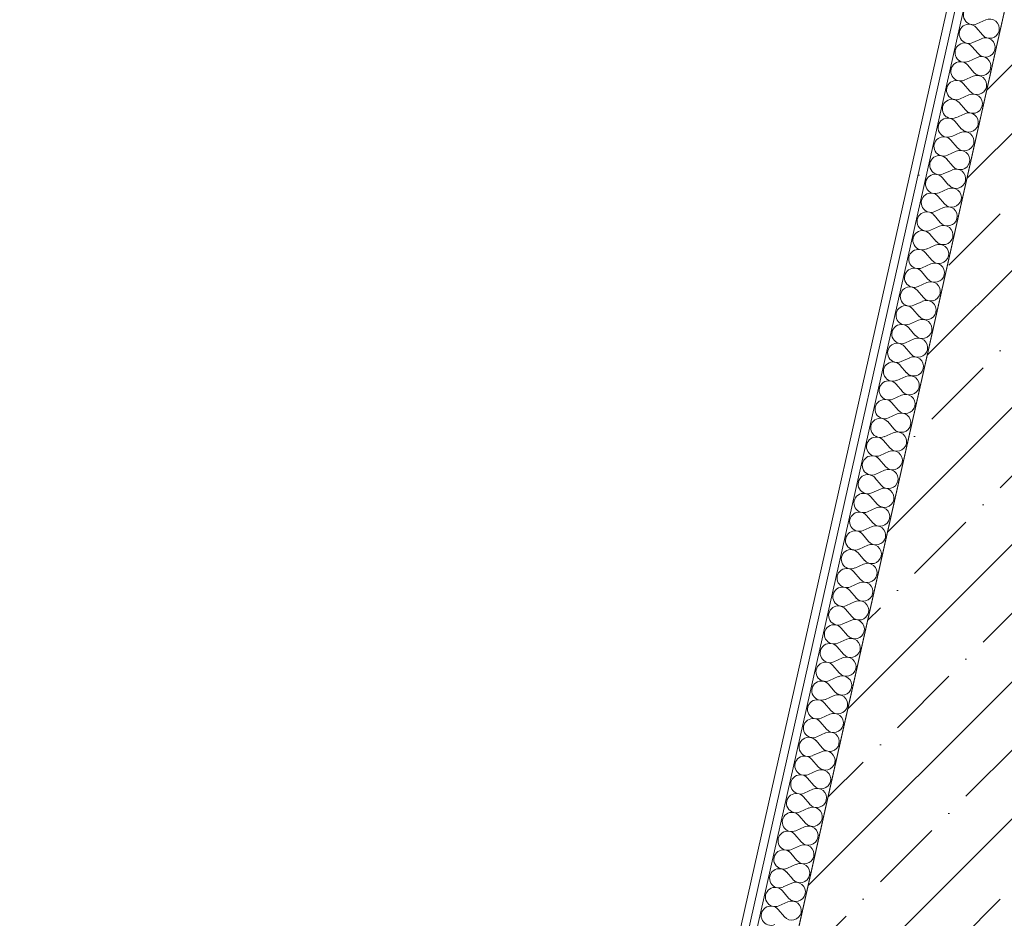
# Model space of a CAD drawing. Header units: millimetres. Extents: x -7218036 to -6936053, y 6003644 to 6210136.
# Tile 525 of 656: x -7155965 to -7154746, y 6141169 to 6142281. Entities that reach past the tile are written whole.
import ezdxf

# ---------------------------------------------------------------- set-up
doc = ezdxf.new("R2010")
doc.units = ezdxf.units.MM
doc.header["$MEASUREMENT"] = 0
for name, color, linetype in [('S - автостоянка.АР', 7, 'Continuous'), ('АР-Стены_внешние_.АР', 7, 'Continuous'), ('АР-Стены_внутренние_пилоны.АР', 7, 'Continuous')]:
    doc.layers.add(name, color=color, linetype=linetype)
doc.layers.add('АР-Стены_внешние_.АР_Ном._пера__1', color=7, linetype='Continuous', lineweight=0)
doc.layers.add('АР-Стены_внутренние_пилоны.АР_Ном._пера__1', color=7, linetype='Continuous', lineweight=5)

# ---------------------------------------------------------------- blocks, each defined once
blk = doc.blocks.new('Стена_216_2', base_point=(-7155138.3, 6139972))
at = {"layer": 'АР-Стены_внутренние_пилоны.АР', "linetype": 'Continuous', "lineweight": 0, "true_color": 0x000000}
h = blk.add_hatch(dxfattribs=at)
h.set_pattern_fill('Железобетон__project__0002', color=18, style=0, pattern_type=2)
h.set_pattern_definition([(45, (-6566190.34, 6562677.8), (-84.852814, 84.852814), []), (45, (-6566232.77, 6562720.22), (-84.852814, 84.852814), [90, -30, 0, -30])])
h.paths.add_polyline_path([(-7154152.6, 6144931.5), (-7155232.9, 6140121.3), (-7154984.9, 6140084.6), (-7153908.6, 6144876.7), (-7154006.2, 6144898.6), (-7154084.3, 6144916.1)])
at = {"layer": 'АР-Стены_внутренние_пилоны.АР_Ном._пера__1', "color": 7, "linetype": 'Continuous', "lineweight": 5, "flags": 128}
blk.add_lwpolyline([(-7154152.6, 6144931.5), (-7155232.9, 6140121.3)], dxfattribs=at)
blk = doc.blocks.new('*X582', base_point=(-6566190.3, 6562677.8))
at = {"layer": 'АР-Стены_внешние_.АР_Ном._пера__1', "color": 7, "linetype": 'Continuous', "lineweight": 0}
for p, q in [((-7154779.4, 6142276.3), (-7154768.5, 6142281.2)), ((-7154780.4, 6142271.6), (-7154772.7, 6142262.6)), ((-7154784.6, 6142253.1), (-7154773.8, 6142257.9)), ((-7154785.7, 6142248.4), (-7154777.9, 6142239.4)), ((-7154789.8, 6142229.8), (-7154779, 6142234.7)), ((-7154790.9, 6142225.2), (-7154783.2, 6142216.1)), ((-7154795.1, 6142206.6), (-7154784.2, 6142211.5)), ((-7154796.1, 6142202), (-7154788.4, 6142192.9)), ((-7154800.3, 6142183.4), (-7154789.4, 6142188.2)), ((-7154801.3, 6142178.7), (-7154793.6, 6142169.7)), ((-7154805.5, 6142160.1), (-7154794.6, 6142165)), ((-7154806.5, 6142155.5), (-7154798.8, 6142146.4)), ((-7154810.7, 6142136.9), (-7154799.8, 6142141.8)), ((-7154811.7, 6142132.3), (-7154804, 6142123.2)), ((-7154815.9, 6142113.7), (-7154805.1, 6142118.6)), ((-7154817, 6142109), (-7154809.2, 6142100)), ((-7154822.2, 6142085.8), (-7154814.5, 6142076.7)), ((-7154821.1, 6142090.4), (-7154810.3, 6142095.3)), ((-7154827.4, 6142062.6), (-7154819.7, 6142053.5)), ((-7154826.4, 6142067.2), (-7154815.5, 6142072.1)), ((-7154831.6, 6142044), (-7154820.7, 6142048.9)), ((-7154832.6, 6142039.3), (-7154824.9, 6142030.3)), ((-7154836.8, 6142020.8), (-7154825.9, 6142025.6)), ((-7154837.8, 6142016.1), (-7154830.1, 6142007)), ((-7154842, 6141997.5), (-7154831.2, 6142002.4)), ((-7154843.1, 6141992.9), (-7154835.3, 6141983.8)), ((-7154847.2, 6141974.3), (-7154836.4, 6141979.2)), ((-7154848.3, 6141969.6), (-7154840.5, 6141960.6)), ((-7154852.4, 6141951.1), (-7154841.6, 6141955.9)), ((-7154853.5, 6141946.4), (-7154845.8, 6141937.4)), ((-7154857.7, 6141927.8), (-7154846.8, 6141932.7)), ((-7154858.7, 6141923.2), (-7154851, 6141914.1)), ((-7154862.9, 6141904.6), (-7154852, 6141909.5)), ((-7154863.9, 6141900), (-7154856.2, 6141890.9)), ((-7154868.1, 6141881.4), (-7154857.2, 6141886.2)), ((-7154869.1, 6141876.7), (-7154861.4, 6141867.7)), ((-7154874.4, 6141853.5), (-7154866.6, 6141844.4)), ((-7154873.3, 6141858.1), (-7154862.5, 6141863)), ((-7154879.6, 6141830.3), (-7154871.8, 6141821.2)), ((-7154878.5, 6141834.9), (-7154867.7, 6141839.8)), ((-7154883.7, 6141811.7), (-7154872.9, 6141816.6)), ((-7154884.8, 6141807), (-7154877.1, 6141798)), ((-7154889, 6141788.4), (-7154878.1, 6141793.3)), ((-7154890, 6141783.8), (-7154882.3, 6141774.7)), ((-7154894.2, 6141765.2), (-7154883.3, 6141770.1)), ((-7154895.2, 6141760.6), (-7154887.5, 6141751.5)), ((-7154899.4, 6141742), (-7154888.5, 6141746.9)), ((-7154900.4, 6141737.3), (-7154892.7, 6141728.3)), ((-7154904.6, 6141718.8), (-7154893.8, 6141723.6)), ((-7154905.7, 6141714.1), (-7154897.9, 6141705)), ((-7154909.8, 6141695.5), (-7154899, 6141700.4)), ((-7154910.9, 6141690.9), (-7154903.2, 6141681.8)), ((-7154915.1, 6141672.3), (-7154904.2, 6141677.2)), ((-7154916.1, 6141667.6), (-7154908.4, 6141658.6)), ((-7154920.3, 6141649.1), (-7154909.4, 6141653.9)), ((-7154921.3, 6141644.4), (-7154913.6, 6141635.4)), ((-7154925.5, 6141625.8), (-7154914.6, 6141630.7)), ((-7154926.5, 6141621.2), (-7154918.8, 6141612.1)), ((-7154931.8, 6141598), (-7154924, 6141588.9)), ((-7154930.7, 6141602.6), (-7154919.8, 6141607.5)), ((-7154937, 6141574.7), (-7154929.2, 6141565.7)), ((-7154935.9, 6141579.4), (-7154925.1, 6141584.2)), ((-7154941.1, 6141556.1), (-7154930.3, 6141561)), ((-7154942.2, 6141551.5), (-7154934.5, 6141542.4)), ((-7154946.4, 6141532.9), (-7154935.5, 6141537.8)), ((-7154947.4, 6141528.3), (-7154939.7, 6141519.2)), ((-7154951.6, 6141509.7), (-7154940.7, 6141514.6)), ((-7154952.6, 6141505), (-7154944.9, 6141496)), ((-7154956.8, 6141486.4), (-7154945.9, 6141491.3)), ((-7154957.8, 6141481.8), (-7154950.1, 6141472.7)), ((-7154962, 6141463.2), (-7154951.2, 6141468.1)), ((-7154963.1, 6141458.6), (-7154955.3, 6141449.5)), ((-7154967.2, 6141440), (-7154956.4, 6141444.9)), ((-7154968.3, 6141435.3), (-7154960.5, 6141426.3)), ((-7154972.4, 6141416.8), (-7154961.6, 6141421.6)), ((-7154973.5, 6141412.1), (-7154965.8, 6141403)), ((-7154977.7, 6141393.5), (-7154966.8, 6141398.4)), ((-7154978.7, 6141388.9), (-7154971, 6141379.8)), ((-7154983.9, 6141365.6), (-7154976.2, 6141356.6)), ((-7154982.9, 6141370.3), (-7154972, 6141375.2)), ((-7154989.1, 6141342.4), (-7154981.4, 6141333.4)), ((-7154988.1, 6141347.1), (-7154977.2, 6141351.9)), ((-7154993.3, 6141323.8), (-7154982.5, 6141328.7)), ((-7154994.4, 6141319.2), (-7154986.6, 6141310.1)), ((-7154998.5, 6141300.6), (-7154987.7, 6141305.5)), ((-7154999.6, 6141296), (-7154991.9, 6141286.9)), ((-7155003.8, 6141277.4), (-7154992.9, 6141282.2)), ((-7155004.8, 6141272.7), (-7154997.1, 6141263.7)), ((-7155009, 6141254.1), (-7154998.1, 6141259)), ((-7155010, 6141249.5), (-7155002.3, 6141240.4)), ((-7155014.2, 6141230.9), (-7155003.3, 6141235.8)), ((-7155015.2, 6141226.3), (-7155007.5, 6141217.2)), ((-7155019.4, 6141207.7), (-7155008.5, 6141212.6)), ((-7155020.4, 6141203), (-7155012.7, 6141194)), ((-7155024.6, 6141184.4), (-7155013.8, 6141189.3)), ((-7155025.7, 6141179.8), (-7155017.9, 6141170.7))]:
    blk.add_line(p, q, dxfattribs=at)
for centre, start, end in [((-7154784.3, 6142287.1), 40.4718, 294.2116), ((-7154763.7, 6142270.3), 347.3417, 114.2116), ((-7154789.5, 6142263.9), 40.4718, 294.2116), ((-7154763.7, 6142270.3), 220.4718, 347.3417), ((-7154768.9, 6142247.1), 347.3417, 114.2116), ((-7154794.7, 6142240.7), 40.4718, 294.2116), ((-7154768.9, 6142247.1), 220.4718, 347.3417), ((-7154774.1, 6142223.9), 347.3417, 114.2116), ((-7154799.9, 6142217.5), 40.4718, 294.2116), ((-7154774.1, 6142223.9), 220.4718, 347.3417), ((-7154779.3, 6142200.6), 347.3417, 114.2116), ((-7154805.2, 6142194.2), 40.4718, 294.2116), ((-7154779.3, 6142200.6), 220.4718, 347.3417), ((-7154810.4, 6142171), 40.4718, 294.2116), ((-7154784.5, 6142177.4), 347.3417, 114.2116), ((-7154784.5, 6142177.4), 220.4718, 347.3417), ((-7154815.6, 6142147.8), 40.4718, 294.2116), ((-7154789.7, 6142154.2), 347.3417, 114.2116), ((-7154789.7, 6142154.2), 220.4718, 347.3417), ((-7154820.8, 6142124.5), 40.4718, 294.2116), ((-7154795, 6142130.9), 347.3417, 114.2116), ((-7154795, 6142130.9), 220.4718, 347.3417), ((-7154826, 6142101.3), 40.4718, 294.2116), ((-7154800.2, 6142107.7), 347.3417, 114.2116), ((-7154800.2, 6142107.7), 220.4718, 347.3417), ((-7154831.2, 6142078.1), 40.4718, 294.2116), ((-7154805.4, 6142084.5), 347.3417, 114.2116), ((-7154810.6, 6142061.2), 347.3417, 114.2116), ((-7154805.4, 6142084.5), 220.4718, 347.3417), ((-7154836.5, 6142054.8), 40.4718, 294.2116), ((-7154815.8, 6142038), 347.3417, 114.2116), ((-7154810.6, 6142061.2), 220.4718, 347.3417), ((-7154841.7, 6142031.6), 40.4718, 294.2116), ((-7154821.1, 6142014.8), 347.3417, 114.2116), ((-7154815.8, 6142038), 220.4718, 347.3417), ((-7154846.9, 6142008.4), 40.4718, 294.2116), ((-7154821.1, 6142014.8), 220.4718, 347.3417), ((-7154826.3, 6141991.5), 347.3417, 114.2116), ((-7154852.1, 6141985.1), 40.4718, 294.2116), ((-7154826.3, 6141991.5), 220.4718, 347.3417), ((-7154831.5, 6141968.3), 347.3417, 114.2116), ((-7154857.3, 6141961.9), 40.4718, 294.2116), ((-7154831.5, 6141968.3), 220.4718, 347.3417), ((-7154862.5, 6141938.7), 40.4718, 294.2116), ((-7154836.7, 6141945.1), 347.3417, 114.2116), ((-7154836.7, 6141945.1), 220.4718, 347.3417), ((-7154867.8, 6141915.5), 40.4718, 294.2116), ((-7154841.9, 6141921.9), 347.3417, 114.2116), ((-7154841.9, 6141921.9), 220.4718, 347.3417), ((-7154873, 6141892.2), 40.4718, 294.2116), ((-7154847.1, 6141898.6), 347.3417, 114.2116), ((-7154847.1, 6141898.6), 220.4718, 347.3417), ((-7154878.2, 6141869), 40.4718, 294.2116), ((-7154852.4, 6141875.4), 347.3417, 114.2116), ((-7154852.4, 6141875.4), 220.4718, 347.3417), ((-7154883.4, 6141845.8), 40.4718, 294.2116), ((-7154857.6, 6141852.2), 347.3417, 114.2116), ((-7154862.8, 6141828.9), 347.3417, 114.2116), ((-7154857.6, 6141852.2), 220.4718, 347.3417), ((-7154888.6, 6141822.5), 40.4718, 294.2116), ((-7154868, 6141805.7), 347.3417, 114.2116), ((-7154862.8, 6141828.9), 220.4718, 347.3417), ((-7154893.8, 6141799.3), 40.4718, 294.2116), ((-7154873.2, 6141782.5), 347.3417, 114.2116), ((-7154868, 6141805.7), 220.4718, 347.3417), ((-7154899.1, 6141776.1), 40.4718, 294.2116), ((-7154873.2, 6141782.5), 220.4718, 347.3417), ((-7154878.4, 6141759.2), 347.3417, 114.2116), ((-7154904.3, 6141752.8), 40.4718, 294.2116), ((-7154878.4, 6141759.2), 220.4718, 347.3417), ((-7154883.7, 6141736), 347.3417, 114.2116), ((-7154909.5, 6141729.6), 40.4718, 294.2116), ((-7154883.7, 6141736), 220.4718, 347.3417), ((-7154888.9, 6141712.8), 347.3417, 114.2116), ((-7154914.7, 6141706.4), 40.4718, 294.2116), ((-7154888.9, 6141712.8), 220.4718, 347.3417), ((-7154919.9, 6141683.1), 40.4718, 294.2116), ((-7154894.1, 6141689.5), 347.3417, 114.2116), ((-7154894.1, 6141689.5), 220.4718, 347.3417), ((-7154925.2, 6141659.9), 40.4718, 294.2116), ((-7154899.3, 6141666.3), 347.3417, 114.2116), ((-7154899.3, 6141666.3), 220.4718, 347.3417), ((-7154930.4, 6141636.7), 40.4718, 294.2116), ((-7154904.5, 6141643.1), 347.3417, 114.2116), ((-7154904.5, 6141643.1), 220.4718, 347.3417), ((-7154935.6, 6141613.5), 40.4718, 294.2116), ((-7154909.7, 6141619.9), 347.3417, 114.2116), ((-7154909.7, 6141619.9), 220.4718, 347.3417), ((-7154940.8, 6141590.2), 40.4718, 294.2116), ((-7154915, 6141596.6), 347.3417, 114.2116), ((-7154920.2, 6141573.4), 347.3417, 114.2116), ((-7154915, 6141596.6), 220.4718, 347.3417), ((-7154946, 6141567), 40.4718, 294.2116), ((-7154925.4, 6141550.2), 347.3417, 114.2116), ((-7154920.2, 6141573.4), 220.4718, 347.3417), ((-7154951.2, 6141543.8), 40.4718, 294.2116), ((-7154930.6, 6141526.9), 347.3417, 114.2116), ((-7154925.4, 6141550.2), 220.4718, 347.3417), ((-7154956.5, 6141520.5), 40.4718, 294.2116), ((-7154930.6, 6141526.9), 220.4718, 347.3417), ((-7154935.8, 6141503.7), 347.3417, 114.2116), ((-7154961.7, 6141497.3), 40.4718, 294.2116), ((-7154935.8, 6141503.7), 220.4718, 347.3417), ((-7154941.1, 6141480.5), 347.3417, 114.2116), ((-7154966.9, 6141474.1), 40.4718, 294.2116), ((-7154941.1, 6141480.5), 220.4718, 347.3417), ((-7154946.3, 6141457.2), 347.3417, 114.2116), ((-7154972.1, 6141450.8), 40.4718, 294.2116), ((-7154946.3, 6141457.2), 220.4718, 347.3417), ((-7154977.3, 6141427.6), 40.4718, 294.2116), ((-7154951.5, 6141434), 347.3417, 114.2116), ((-7154951.5, 6141434), 220.4718, 347.3417), ((-7154982.5, 6141404.4), 40.4718, 294.2116), ((-7154956.7, 6141410.8), 347.3417, 114.2116), ((-7154956.7, 6141410.8), 220.4718, 347.3417), ((-7154987.8, 6141381.1), 40.4718, 294.2116), ((-7154961.9, 6141387.5), 347.3417, 114.2116), ((-7154961.9, 6141387.5), 220.4718, 347.3417), ((-7154993, 6141357.9), 40.4718, 294.2116), ((-7154967.1, 6141364.3), 347.3417, 114.2116), ((-7154967.1, 6141364.3), 220.4718, 347.3417), ((-7154998.2, 6141334.7), 40.4718, 294.2116), ((-7154972.4, 6141341.1), 347.3417, 114.2116), ((-7154977.6, 6141317.9), 347.3417, 114.2116), ((-7154972.4, 6141341.1), 220.4718, 347.3417), ((-7155003.4, 6141311.5), 40.4718, 294.2116), ((-7154982.8, 6141294.6), 347.3417, 114.2116), ((-7154977.6, 6141317.9), 220.4718, 347.3417), ((-7155008.6, 6141288.2), 40.4718, 294.2116), ((-7154988, 6141271.4), 347.3417, 114.2116), ((-7154982.8, 6141294.6), 220.4718, 347.3417), ((-7155013.9, 6141265), 40.4718, 294.2116), ((-7154988, 6141271.4), 220.4718, 347.3417), ((-7154993.2, 6141248.2), 347.3417, 114.2116), ((-7155019.1, 6141241.8), 40.4718, 294.2116), ((-7154993.2, 6141248.2), 220.4718, 347.3417), ((-7154998.4, 6141224.9), 347.3417, 114.2116), ((-7155024.3, 6141218.5), 40.4718, 294.2116), ((-7154998.4, 6141224.9), 220.4718, 347.3417), ((-7155029.5, 6141195.3), 40.4718, 294.2116), ((-7155003.7, 6141201.7), 347.3417, 114.2116), ((-7155003.7, 6141201.7), 220.4718, 347.3417), ((-7155034.7, 6141172.1), 40.4718, 294.2116), ((-7155008.9, 6141178.5), 347.3417, 114.2116), ((-7155008.9, 6141178.5), 220.4718, 347.3417)]:
    blk.add_arc(centre, 11.9, start, end, dxfattribs=at)
blk = doc.blocks.new('Стена_317_2', base_point=(-7155232.9, 6140121.3))
at = {"layer": 'АР-Стены_внешние_.АР', "linetype": 'Continuous', "lineweight": 0, "true_color": 0x000000}
h = blk.add_hatch(dxfattribs=at)
h.set_pattern_fill('Штукатурка__Гипс_01_0002', color=18, style=0, pattern_type=2)
h.set_pattern_definition([(45, (-6566190.34, 6563027.8), (-111.369318, 111.369318), [0, -105, 0, -157.5]), (110, (-6565840.34, 6563027.8), (148.001588, 53.868173), [0, -77, 0, -133])])
h.paths.add_polyline_path([(-7155278.3, 6140193), (-7155268.5, 6140190.8), (-7154201.3, 6144942.4), (-7154211.1, 6144944.6)])
at = {"layer": 'АР-Стены_внешние_.АР_Ном._пера__1', "color": 7, "linetype": 'Continuous', "lineweight": 0}
blk.add_line((-7154201.3, 6144942.4), (-7155268.5, 6140190.8), dxfattribs=at)
at = {"layer": 'АР-Стены_внешние_.АР_Ном._пера__1', "color": 7, "linetype": 'Continuous', "lineweight": 0, "flags": 128}
for points in [[(-7154211.1, 6144944.6), (-7155278.3, 6140193)], [(-7155221.9, 6140170.1), (-7154152.6, 6144931.5)]]:
    blk.add_lwpolyline(points, dxfattribs=at)
at = {"layer": 'АР-Стены_внешние_.АР', "color": 7, "lineweight": 0}
blk.add_blockref('*X582', (-6566190.3, 6562677.8), dxfattribs=at)

msp = doc.modelspace()

# ---------------------------------------------------------------- linework, layer by layer
at = {"layer": 'S - автостоянка.АР', "color": 254, "linetype": 'Continuous', "lineweight": 0, "true_color": 0xd1c7d6, "flags": 128}
msp.add_lwpolyline([(-7167225.8, 6148943.8), (-7168520.9, 6143177.5), (-7155285.8, 6140205), (-7153990.8, 6145971.3)], close=True, dxfattribs=at)

# ---------------------------------------------------------------- block references
at = {"layer": 'АР-Стены_внешние_.АР', "color": 7, "lineweight": 0}
msp.add_blockref('Стена_317_2', (-7155232.9, 6140121.3), dxfattribs=at)
at = {"layer": 'АР-Стены_внутренние_пилоны.АР', "color": 7, "lineweight": 0}
msp.add_blockref('Стена_216_2', (-7155138.3, 6139972), dxfattribs=at)

doc.saveas('drawing.dxf')
